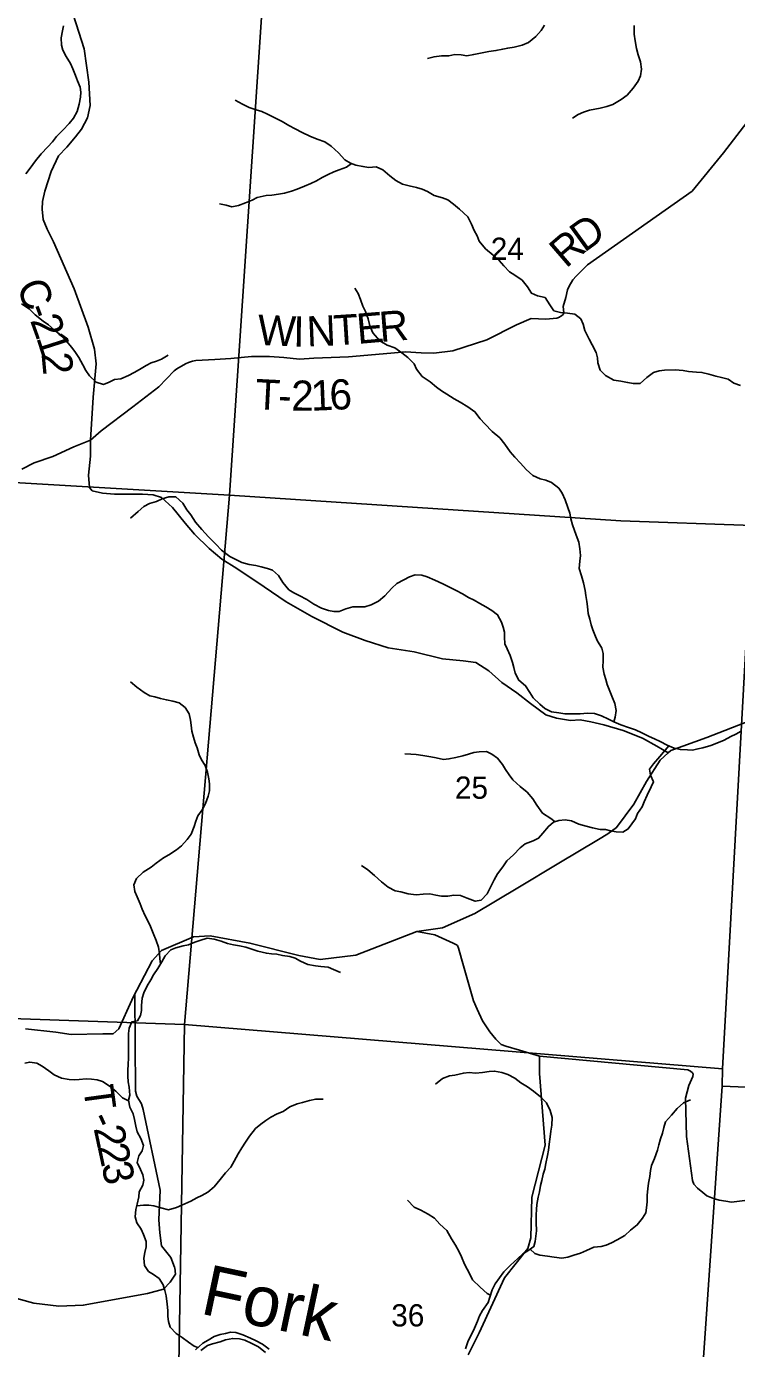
# Model space of a CAD drawing. Extents: x 1624196 to 2029251, y 146837 to 440034.
# Drawn here: x 1877570 to 1884619, y 314729 to 327860 of the extents above; entities that cross this region are included whole.
import ezdxf

# ---------------------------------------------------------------- set-up
doc = ezdxf.new("R2010")
doc.units = 0
for name, color, linetype in [('GM_X_County_Road', 7, 'Continuous'), ('GM_X_County_Road_Text', 7, 'Continuous'), ('GM_X_Minor_River', 7, 'Continuous'), ('GM_X_Minor_River_Text', 7, 'Continuous'), ('GM_X_Section', 7, 'Continuous'), ('GM_X_Section_Text', 7, 'Continuous'), ('GM_X_State_Route', 7, 'Continuous'), ('GM_X_Township_Road', 7, 'Continuous'), ('GM_X_Township_Road_Text', 7, 'Continuous')]:
    doc.layers.add(name, color=color, linetype=linetype)

msp = doc.modelspace()

# ---------------------------------------------------------------- linework, layer by layer
at = {"layer": 'GM_X_County_Road'}
for points in [[(1878205, 323750), (1878233, 324179), (1878263, 324510), (1878246, 324654), (1878183, 324874), (1878043, 325253), (1877837, 325721), (1877775, 325847), (1877734, 325941), (1877726, 326045), (1877728, 326121), (1877751, 326225), (1877814, 326420), (1877889, 326576), (1877970, 326661), (1878058, 326764), (1878115, 326840), (1878175, 326952), (1878202, 327073), (1878189, 327305), (1878143, 327637), (1877981, 328147)], [(1877523, 323462), (1877647, 323525), (1877830, 323588), (1878041, 323683), (1878205, 323750)], [(1878205, 323750), (1878204, 323590), (1878185, 323402), (1878195, 323282), (1878223, 323248), (1878325, 323224), (1878445, 323213), (1878557, 323214), (1878723, 323213), (1878829, 323207), (1878909, 323182), (1879019, 323082), (1879146, 322925), (1879238, 322817), (1879384, 322676), (1879509, 322568), (1879657, 322477), (1879928, 322294), (1880148, 322144), (1880404, 321999), (1880709, 321842), (1880933, 321762), (1881159, 321687), (1881419, 321648), (1881701, 321580), (1881904, 321559), (1882030, 321542), (1882158, 321460), (1882289, 321345), (1882437, 321240), (1882573, 321136), (1882726, 321023), (1882830, 320988), (1882970, 320966), (1883066, 320973), (1883173, 320953), (1883301, 320924), (1883493, 320867), (1883684, 320790), (1883826, 320713), (1883940, 320646)], [(1884701, 316198), (1884570, 316184), (1884513, 316191), (1884446, 316201), (1884391, 316218), (1884325, 316247), (1884284, 316279), (1884232, 316320), (1884194, 316361), (1884182, 316399), (1884122, 316835), (1884111, 317214), (1884144, 317340), (1884184, 317429), (1884188, 317455), (1884180, 317467), (1884161, 317483), (1884134, 317497), (1882662, 317633), (1882464, 317691), (1882327, 317733), (1882282, 317750), (1882230, 317803), (1882168, 317873), (1882098, 317982), (1882044, 318100), (1882009, 318183), (1881909, 318531), (1881858, 318706), (1881848, 318731), (1881837, 318739), (1881805, 318754), (1881622, 318838), (1881445, 318871)]]:
    msp.add_lwpolyline(points, dxfattribs=at)
at = {"layer": 'GM_X_Minor_River'}
for points in [[(1877563, 326397), (1877607, 326453), (1877659, 326525), (1877717, 326595), (1877783, 326663), (1877829, 326713), (1877867, 326765), (1877931, 326830), (1877995, 326896), (1878037, 326948), (1878073, 327016), (1878093, 327088), (1878107, 327156), (1878111, 327206), (1878103, 327256), (1878077, 327318), (1878057, 327372), (1878029, 327439), (1878007, 327493), (1877963, 327561), (1877931, 327623), (1877917, 327673), (1877913, 327745), (1877927, 327817), (1877937, 327867)], [(1882711, 327872), (1882679, 327818), (1882625, 327761), (1882555, 327701), (1882490, 327674), (1882412, 327654), (1882348, 327644), (1882298, 327634), (1882230, 327620), (1882160, 327610), (1882076, 327594), (1882010, 327582), (1881940, 327568), (1881884, 327576), (1881822, 327580), (1881762, 327568), (1881690, 327567), (1881616, 327559), (1881550, 327541)], [(1883603, 327868), (1883601, 327784), (1883611, 327716), (1883625, 327642), (1883643, 327576), (1883666, 327507), (1883676, 327435), (1883666, 327369), (1883642, 327317), (1883594, 327245), (1883534, 327177), (1883474, 327133), (1883392, 327083), (1883330, 327063), (1883266, 327049), (1883212, 327039), (1883159, 327029), (1883101, 327007), (1883047, 326985), (1882989, 326949)], [(1881498, 326243), (1881442, 326259), (1881370, 326275), (1881304, 326293), (1881238, 326329), (1881178, 326375), (1881108, 326435), (1881042, 326466), (1880970, 326458), (1880910, 326470), (1880838, 326482), (1880786, 326502), (1880730, 326534), (1880666, 326604), (1880594, 326671), (1880533, 326713), (1880457, 326741), (1880383, 326771), (1880305, 326807), (1880237, 326844), (1880175, 326876), (1880107, 326916), (1880023, 326960), (1879961, 326988), (1879905, 327014), (1879851, 327032), (1879781, 327055), (1879713, 327089), (1879643, 327127)], [(1880795, 326499), (1880746, 326462), (1880674, 326434), (1880622, 326414), (1880566, 326388), (1880506, 326358), (1880448, 326326), (1880394, 326300), (1880330, 326274), (1880256, 326244), (1880200, 326224), (1880132, 326205), (1880070, 326195), (1880006, 326185), (1879950, 326179), (1879861, 326161), (1879809, 326135), (1879745, 326109), (1879675, 326081), (1879607, 326067), (1879553, 326083), (1879487, 326097)], [(1884657, 324292), (1884593, 324318), (1884535, 324356), (1884469, 324374), (1884413, 324387), (1884343, 324407), (1884275, 324423), (1884221, 324427), (1884143, 324433), (1884089, 324441), (1884009, 324449), (1883905, 324445), (1883849, 324440), (1883795, 324422), (1883729, 324372), (1883663, 324314), (1883595, 324312), (1883537, 324324), (1883471, 324336), (1883399, 324346), (1883319, 324392), (1883265, 324446), (1883243, 324519), (1883237, 324569), (1883225, 324621), (1883186, 324699), (1883154, 324753), (1883114, 324839), (1883096, 324902), (1883072, 324954), (1883012, 325002), (1882942, 325012), (1882872, 325020), (1882806, 325034), (1882764, 325094), (1882718, 325167), (1882642, 325185), (1882584, 325209), (1882542, 325273), (1882490, 325339), (1882419, 325388), (1882365, 325422), (1882307, 325482), (1882263, 325534), (1882201, 325588), (1882127, 325650), (1882063, 325727), (1882043, 325781), (1882015, 325833), (1881989, 325895), (1881951, 325967), (1881868, 326046), (1881808, 326096), (1881752, 326136), (1881698, 326158), (1881616, 326182), (1881550, 326220), (1881498, 326243)], [(1883400, 320953), (1883415, 320998), (1883425, 321066), (1883409, 321136), (1883380, 321208), (1883362, 321259), (1883334, 321325), (1883320, 321375), (1883304, 321425), (1883292, 321495), (1883294, 321561), (1883294, 321631), (1883280, 321685), (1883235, 321760), (1883211, 321818), (1883193, 321868), (1883177, 321918), (1883161, 321972), (1883145, 322028), (1883139, 322098), (1883131, 322149), (1883123, 322207), (1883115, 322259), (1883099, 322335), (1883078, 322403), (1883058, 322475), (1883064, 322549), (1883068, 322605), (1883062, 322670), (1883052, 322738), (1883026, 322806), (1882990, 322908), (1882975, 322968), (1882963, 323026), (1882945, 323081), (1882919, 323157), (1882889, 323223), (1882853, 323273), (1882783, 323331), (1882727, 323353), (1882669, 323367), (1882597, 323398), (1882529, 323460), (1882475, 323522), (1882417, 323582), (1882370, 323636), (1882320, 323711), (1882268, 323775), (1882194, 323837), (1882120, 323913), (1882074, 323964), (1882022, 324032), (1881952, 324080), (1881876, 324128), (1881816, 324162), (1881742, 324208), (1881690, 324241), (1881639, 324277), (1881577, 324331), (1881499, 324383), (1881441, 324457), (1881417, 324510), (1881357, 324572), (1881297, 324618), (1881227, 324668), (1881151, 324694), (1881077, 324738), (1881007, 324817), (1880979, 324885), (1880962, 324955), (1880936, 325029), (1880908, 325081), (1880886, 325147), (1880862, 325208), (1880828, 325260)], [(1877521, 325106), (1877595, 325056), (1877655, 324994), (1877735, 324932), (1877787, 324896), (1877843, 324848), (1877897, 324804), (1877965, 324736), (1878019, 324672), (1878057, 324622), (1878089, 324572), (1878129, 324499), (1878159, 324443), (1878197, 324389), (1878263, 324325), (1878335, 324305), (1878389, 324325), (1878443, 324353), (1878507, 324359), (1878581, 324393), (1878639, 324421), (1878693, 324453), (1878759, 324493), (1878809, 324517), (1878861, 324536), (1878911, 324554), (1878975, 324596)], [(1882015, 322160), (1881957, 322188), (1881899, 322223), (1881835, 322257), (1881777, 322287), (1881703, 322323), (1881623, 322359), (1881547, 322393), (1881495, 322410), (1881429, 322412), (1881373, 322394), (1881317, 322362), (1881247, 322326), (1881197, 322280), (1881127, 322206), (1881063, 322150), (1880993, 322116), (1880927, 322096), (1880875, 322094), (1880809, 322094), (1880739, 322076), (1880675, 322048), (1880621, 322048), (1880569, 322058), (1880497, 322083), (1880423, 322123), (1880353, 322167), (1880277, 322209), (1880225, 322235), (1880173, 322265), (1880115, 322338), (1880073, 322406), (1880013, 322460), (1879961, 322476), (1879901, 322492), (1879845, 322506), (1879781, 322516), (1879709, 322537), (1879655, 322563), (1879587, 322595), (1879507, 322659), (1879450, 322717), (1879378, 322791), (1879310, 322862), (1879248, 322936), (1879200, 323008), (1879160, 323058), (1879122, 323126), (1879054, 323187), (1878982, 323189), (1878916, 323169), (1878860, 323141), (1878790, 323121), (1878736, 323093), (1878680, 323043), (1878604, 322977)], [(1884663, 320862), (1884613, 320832), (1884563, 320808), (1884495, 320770), (1884423, 320740), (1884365, 320718), (1884285, 320696), (1884235, 320684), (1884181, 320672), (1884131, 320674), (1884061, 320678), (1883999, 320692), (1883931, 320721), (1883861, 320759), (1883805, 320785), (1883751, 320809), (1883679, 320845), (1883615, 320875), (1883547, 320898), (1883471, 320922), (1883401, 320952), (1883349, 320980), (1883279, 321014), (1883207, 321036), (1883139, 321039), (1883065, 321033), (1882993, 321031), (1882915, 321031), (1882855, 321041), (1882783, 321051), (1882717, 321087), (1882665, 321127), (1882599, 321192), (1882568, 321244), (1882524, 321312), (1882456, 321366), (1882420, 321436), (1882408, 321492), (1882396, 321543), (1882372, 321611), (1882342, 321677), (1882318, 321727), (1882314, 321793), (1882314, 321843), (1882303, 321893), (1882285, 321944), (1882247, 322016), (1882189, 322058), (1882129, 322094), (1882071, 322128), (1882015, 322160)], [(1878828, 318853), (1878802, 318922), (1878776, 318976), (1878748, 319026), (1878718, 319092), (1878698, 319144), (1878668, 319214), (1878644, 319268), (1878634, 319334), (1878662, 319396), (1878728, 319461), (1878808, 319511), (1878858, 319551), (1878930, 319603), (1878982, 319631), (1879058, 319683), (1879109, 319721), (1879165, 319783), (1879203, 319837), (1879235, 319913), (1879251, 319966), (1879271, 320018), (1879313, 320080), (1879347, 320142), (1879373, 320214), (1879387, 320268), (1879385, 320336), (1879379, 320386), (1879367, 320452), (1879343, 320520), (1879307, 320575), (1879285, 320625), (1879263, 320695), (1879243, 320745), (1879227, 320801), (1879211, 320859), (1879205, 320919), (1879197, 320969), (1879185, 321031), (1879145, 321095), (1879087, 321142), (1879021, 321160), (1878959, 321170), (1878901, 321184), (1878843, 321200), (1878793, 321212), (1878739, 321244), (1878665, 321296), (1878603, 321352)], [(1883946, 320714), (1883909, 320671), (1883857, 320609), (1883793, 320537), (1883756, 320483), (1883764, 320422), (1883794, 320358), (1883770, 320308), (1883732, 320226), (1883700, 320160), (1883682, 320110), (1883634, 320042), (1883616, 319990), (1883543, 319890), (1883491, 319856), (1883425, 319862), (1883369, 319870), (1883317, 319884), (1883265, 319884), (1883189, 319900), (1883127, 319918), (1883053, 319937), (1882981, 319969), (1882917, 319979), (1882855, 319973), (1882803, 319957), (1882751, 319915), (1882695, 319849), (1882653, 319797), (1882601, 319771), (1882521, 319743), (1882469, 319703), (1882403, 319633), (1882339, 319571), (1882299, 319513), (1882244, 319443), (1882214, 319385), (1882142, 319245), (1882082, 319181), (1882024, 319171), (1881944, 319203), (1881878, 319227), (1881812, 319231), (1881754, 319223), (1881690, 319221), (1881632, 319232), (1881574, 319244), (1881508, 319242), (1881438, 319234), (1881360, 319244), (1881286, 319264), (1881230, 319274), (1881160, 319312), (1881094, 319363), (1881024, 319427), (1880958, 319483), (1880894, 319525)], [(1882817, 319961), (1882775, 319993), (1882693, 320047), (1882636, 320124), (1882596, 320190), (1882540, 320256), (1882470, 320312), (1882398, 320376), (1882360, 320427), (1882326, 320479), (1882294, 320529), (1882244, 320593), (1882188, 320633), (1882136, 320657), (1882062, 320656), (1882012, 320648), (1881958, 320632), (1881900, 320616), (1881832, 320598), (1881764, 320584), (1881710, 320580), (1881638, 320594), (1881584, 320604), (1881506, 320618), (1881438, 320628), (1881384, 320631), (1881326, 320635)], [(1878901, 318550), (1878892, 318598), (1878890, 318650), (1878880, 318716), (1878857, 318782), (1878828, 318853)], [(1879271, 314738), (1879233, 314754), (1879179, 314791), (1879114, 314839), (1879056, 314877), (1878996, 314942), (1878978, 314996), (1878974, 315048), (1878973, 315108), (1878967, 315169), (1878955, 315253), (1878943, 315305), (1878926, 315363), (1878886, 315426), (1878832, 315464), (1878780, 315494), (1878742, 315555), (1878734, 315627), (1878745, 315681), (1878757, 315739), (1878757, 315791), (1878731, 315863), (1878708, 315914), (1878666, 315976), (1878648, 316038), (1878656, 316110), (1878669, 316162), (1878685, 316235), (1878689, 316285), (1878724, 316351), (1878736, 316401), (1878726, 316453), (1878702, 316507), (1878669, 316578), (1878685, 316642), (1878717, 316694), (1878733, 316746), (1878704, 316816), (1878670, 316882), (1878656, 316937), (1878642, 317003), (1878629, 317061), (1878597, 317127), (1878583, 317194), (1878595, 317244), (1878590, 317324), (1878578, 317378), (1878576, 317434), (1878576, 317486), (1878579, 317558), (1878581, 317609), (1878582, 317799), (1878584, 317857), (1878590, 317911), (1878615, 317973), (1878671, 317983), (1878703, 318035), (1878711, 318087), (1878710, 318137), (1878718, 318210), (1878734, 318262), (1878769, 318332), (1878805, 318392), (1878831, 318442), (1878873, 318504), (1878912, 318568), (1878948, 318630), (1879002, 318688), (1879053, 318709), (1879125, 318727), (1879179, 318739), (1879241, 318765), (1879291, 318782), (1879365, 318806), (1879434, 318796), (1879502, 318774), (1879564, 318751), (1879624, 318739), (1879686, 318727), (1879746, 318714), (1879796, 318698), (1879868, 318676), (1879952, 318655), (1880002, 318649), (1880054, 318645), (1880110, 318634), (1880184, 318622), (1880238, 318606), (1880290, 318576), (1880362, 318543), (1880440, 318529), (1880492, 318524), (1880564, 318518), (1880616, 318494), (1880688, 318465)], [(1878584, 317190), (1878523, 317220), (1878457, 317286), (1878392, 317339), (1878326, 317381), (1878272, 317399), (1878216, 317404), (1878163, 317406), (1878093, 317400), (1878043, 317398), (1877993, 317401), (1877919, 317413), (1877843, 317448), (1877791, 317488), (1877725, 317534), (1877673, 317563), (1877603, 317573), (1877553, 317563)], [(1881929, 314726), (1881954, 314804), (1881992, 314874), (1882018, 314932), (1882047, 315002), (1882067, 315054), (1882097, 315108), (1882152, 315186), (1882168, 315238), (1882194, 315312), (1882221, 315371), (1882265, 315432), (1882307, 315492), (1882376, 315556), (1882446, 315622), (1882496, 315670), (1882546, 315700), (1882607, 315742), (1882619, 315792), (1882625, 315844), (1882633, 315898), (1882630, 315982), (1882628, 316056), (1882632, 316109), (1882637, 316159), (1882649, 316231), (1882661, 316285), (1882674, 316347), (1882686, 316399), (1882700, 316459), (1882714, 316509), (1882727, 316565), (1882743, 316647), (1882753, 316698), (1882760, 316758), (1882768, 316832), (1882774, 316888), (1882786, 316946), (1882787, 317024), (1882769, 317093), (1882731, 317169), (1882673, 317229), (1882604, 317286), (1882542, 317328), (1882476, 317369), (1882418, 317415), (1882348, 317451), (1882290, 317470), (1882216, 317484), (1882164, 317480), (1882096, 317469), (1882028, 317465), (1881963, 317469), (1881907, 317465), (1881823, 317444), (1881769, 317436), (1881701, 317410), (1881630, 317354)], [(1878665, 316146), (1878733, 316152), (1878785, 316154), (1878835, 316146), (1878903, 316127), (1878979, 316105), (1879059, 316129), (1879111, 316152), (1879200, 316194), (1879260, 316224), (1879310, 316250), (1879370, 316282), (1879433, 316336), (1879491, 316409), (1879545, 316473), (1879600, 316531), (1879630, 316589), (1879672, 316661), (1879707, 316721), (1879743, 316777), (1879785, 316837), (1879844, 316913), (1879896, 316957), (1879946, 316995), (1879997, 317027), (1880059, 317059), (1880117, 317084), (1880185, 317128), (1880258, 317158), (1880310, 317172), (1880378, 317192), (1880442, 317207), (1880514, 317205)], [(1882571, 315717), (1882616, 315674), (1882666, 315657), (1882741, 315645), (1882809, 315635), (1882883, 315626), (1882945, 315636), (1883005, 315656), (1883069, 315677), (1883129, 315701), (1883202, 315735), (1883274, 315741), (1883326, 315754), (1883376, 315780), (1883432, 315808), (1883509, 315850), (1883565, 315906), (1883633, 315956), (1883686, 316022), (1883718, 316076), (1883726, 316126), (1883730, 316186), (1883733, 316252), (1883739, 316316), (1883745, 316372), (1883758, 316438), (1883766, 316496), (1883776, 316546), (1883804, 316615), (1883835, 316699), (1883847, 316751), (1883865, 316813), (1883882, 316867), (1883896, 316925), (1883914, 316979), (1883973, 317047), (1884029, 317113), (1884091, 317169), (1884162, 317200)], [(1882175, 315260), (1882144, 315275), (1882072, 315339), (1881998, 315412), (1881975, 315462), (1881945, 315516), (1881917, 315568), (1881889, 315639), (1881865, 315689), (1881830, 315757), (1881788, 315820), (1881742, 315902), (1881674, 315963), (1881619, 316023), (1881559, 316065), (1881485, 316102), (1881419, 316132), (1881351, 316201)], [(1879247, 314716), (1879320, 314782), (1879372, 314812), (1879432, 314850), (1879494, 314869), (1879544, 314879), (1879594, 314891), (1879649, 314889), (1879719, 314866), (1879793, 314832), (1879844, 314810), (1879914, 314773), (1879980, 314721)], [(1879299, 314708), (1879368, 314758), (1879418, 314774), (1879492, 314797), (1879546, 314815), (1879618, 314829), (1879684, 314826), (1879738, 314812), (1879806, 314780), (1879874, 314745), (1879944, 314691)]]:
    msp.add_lwpolyline(points, dxfattribs=at)
at = {"layer": 'GM_X_Section'}
for points in [[(1874547, 328784), (1879941, 328549), (1879584, 323204), (1874185, 323523)], [(1879941, 328549), (1881233, 328499), (1885100, 328218), (1885089, 328058), (1884778, 322904), (1883470, 322951), (1879584, 323204)], [(1879584, 323204), (1879137, 317946), (1873877, 318128), (1874185, 323523)], [(1884778, 322904), (1884771, 322774), (1884480, 317506), (1879137, 317946), (1879584, 323204), (1883470, 322951)], [(1890197, 322634), (1889327, 317133), (1884475, 317334), (1884480, 317506), (1884771, 322774)], [(1873877, 318128), (1879137, 317946), (1879049, 312582), (1873781, 312728)], [(1879137, 317946), (1884480, 317506), (1884475, 317334), (1884140, 312424), (1879264, 312565), (1879049, 312582)], [(1884475, 317334), (1889327, 317133), (1889745, 311883), (1889143, 311935), (1884140, 312424)]]:
    msp.add_lwpolyline(points, close=True, dxfattribs=at)
at = {"layer": 'GM_X_State_Route'}
msp.add_lwpolyline([(1877559, 317903), (1877861, 317871), (1878015, 317848), (1878329, 317856), (1878429, 317855), (1878488, 317903), (1878614, 318189), (1878645, 318250), (1878664, 318287), (1878816, 318580), (1878911, 318682), (1879228, 318818), (1879392, 318827), (1879788, 318755), (1880274, 318633), (1880484, 318594), (1880839, 318636), (1881445, 318871), (1881700, 318907), (1882019, 319050), (1882449, 319305), (1882855, 319551), (1883247, 319783), (1883340, 319841), (1883428, 319903), (1883600, 320134), (1883725, 320360), (1883861, 320572), (1883940, 320646), (1883965, 320669), (1884325, 320798), (1884756, 320966)], dxfattribs=at)
at = {"layer": 'GM_X_Township_Road'}
for points in [[(1878205, 323750), (1878310, 323843), (1878625, 324083), (1878883, 324279), (1879036, 324440), (1879062, 324460), (1879150, 324509), (1879179, 324523), (1879219, 324535), (1879251, 324542), (1879441, 324553), (1879599, 324560), (1879804, 324581), (1879982, 324580), (1880126, 324573), (1880280, 324556), (1880423, 324564), (1880767, 324578), (1881188, 324613), (1881332, 324628), (1881487, 324619), (1881613, 324615), (1881803, 324637), (1882140, 324747), (1882435, 324897), (1882580, 324959), (1882726, 324952), (1882836, 324963), (1882860, 324973), (1882864, 324977), (1882876, 324981), (1882890, 324992), (1882900, 325004), (1882905, 325015), (1882899, 325079), (1882924, 325168), (1882942, 325242), (1882957, 325280), (1882993, 325342), (1883025, 325378), (1883082, 325437), (1883140, 325491), (1884177, 326222), (1884489, 326603), (1884721, 326906)], [(1879039, 315536), (1879002, 315634), (1878909, 315748), (1878892, 315878), (1878885, 316007), (1878897, 316301), (1878729, 317102), (1878711, 317160), (1878666, 317235), (1878652, 317286), (1878645, 318250)], [(1881956, 314665), (1882063, 314886), (1882315, 315430), (1882546, 315722), (1882575, 315827), (1882585, 316233), (1882718, 316749), (1882661, 317462), (1882662, 317633)], [(1876131, 315317), (1876131, 315317), (1876256, 315318), (1876576, 315286), (1876939, 315262), (1877280, 315279), (1877644, 315178), (1877891, 315148), (1878133, 315158), (1878770, 315275), (1878930, 315320), (1878997, 315388), (1879048, 315467), (1879042, 315529), (1879040, 315534), (1879039, 315536)]]:
    msp.add_lwpolyline(points, dxfattribs=at)

# ---------------------------------------------------------------- texts
at = {"layer": 'GM_X_County_Road_Text'}
for s, rotation, p in [('C', 292.8937, (1877465, 325279)), ('2', 289.7648, (1877603, 324941)), ('-', 290.7461, (1877560, 325055)), ('1', 287.7899, (1877665, 324770)), ('2', 275.3259, (1877718, 324611))]:
    msp.add_text(s, height=300, rotation=rotation, dxfattribs=at).set_placement(p)
at = {"layer": 'GM_X_Minor_River_Text'}
msp.add_text('Fork', height=500, rotation=348.0064, dxfattribs=at).set_placement((1879284, 315078))
at = {"layer": 'GM_X_Section_Text'}
for s, p in [('24', (1882179, 325541)), ('25', (1881823, 320189)), ('36', (1881191, 314948))]:
    msp.add_text(s, height=221, rotation=0, dxfattribs=at).set_placement(p)
at = {"layer": 'GM_X_Township_Road_Text'}
for s, rotation, p in [('D', 36.0175, (1883107, 325608)), ('R', 40.6711, (1882925, 325451)), ('W', 357.3984, (1879859, 324698)), ('T', 3.5995, (1880628, 324691)), ('E', 4.8283, (1880859, 324706)), ('R', 4.5322, (1881082, 324725)), ('I', 359.1357, (1880216, 324681)), ('N', 2.4192, (1880357, 324680)), ('T', 357.0717, (1879835, 324060)), ('2', 359.6855, (1880197, 324043)), ('1', 2.358, (1880397, 324042)), ('6', 2.7185, (1880584, 324050)), ('-', 357.8571, (1880064, 324048)), ('T', 277.7246, (1878132, 317326)), ('-', 294.5431, (1878189, 317012)), ('2', 282.0682, (1878235, 316916)), ('2', 282.0994, (1878274, 316736)), ('3', 282.1524, (1878312, 316555))]:
    msp.add_text(s, height=300, rotation=rotation, dxfattribs=at).set_placement(p)

doc.saveas('drawing.dxf')
